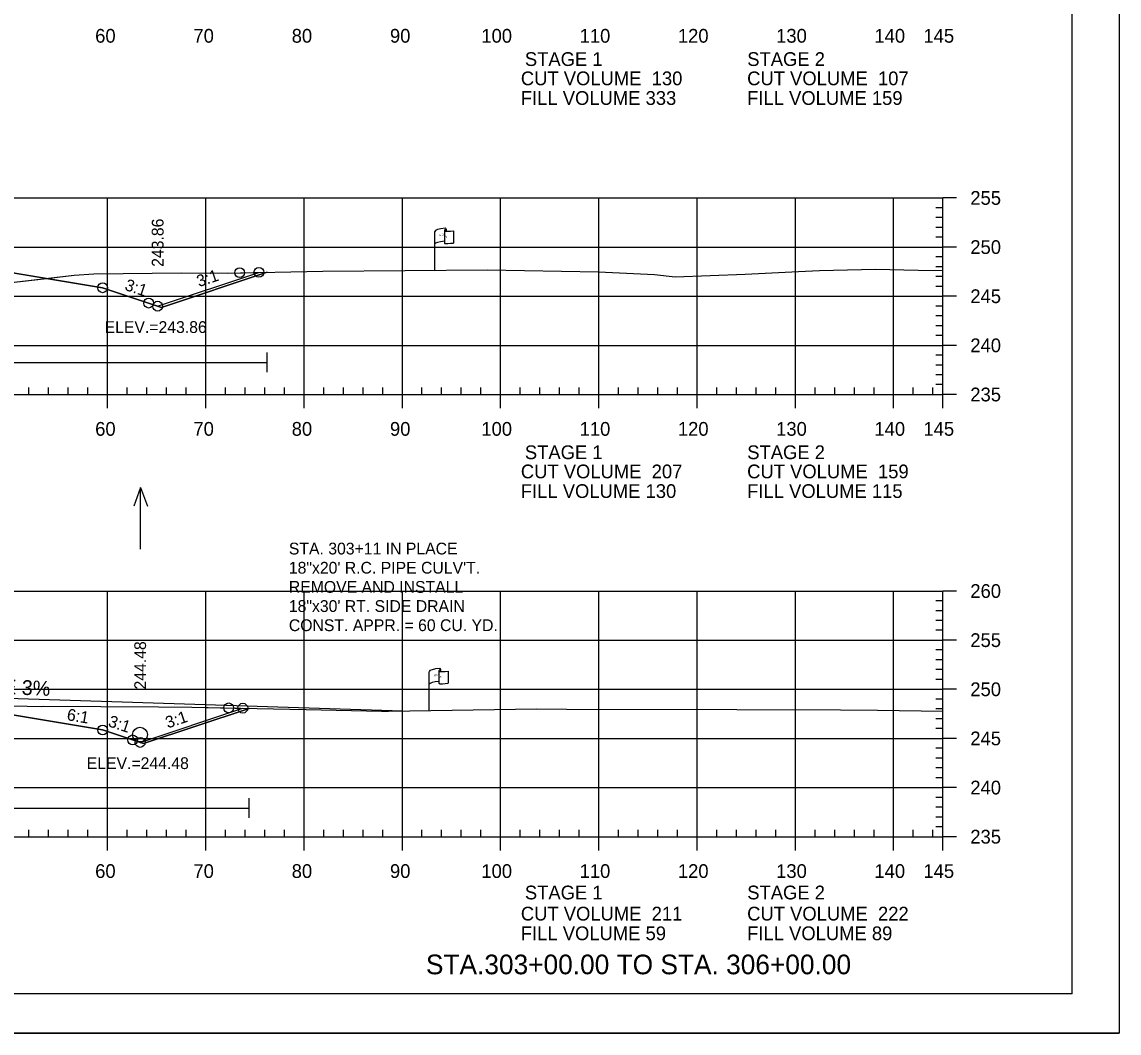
# Model space of a CAD drawing. Extents: x 1365647 to 1367999, y 387113 to 400173.
# Drawn here: x 1365945.4 to 1366057, y 397613 to 397715.9 of the extents above; entities that cross this region are included whole.
import ezdxf

# ---------------------------------------------------------------- set-up
doc = ezdxf.new("R2010")
doc.units = 0
for name, color, linetype in [('E_Existing ROW', 7, 'Continuous'), ('R_Axis', 7, 'Continuous'), ('R_Axis Annot', 7, 'Continuous'), ('R_Border', 7, 'Continuous'), ('R_Border Notes', 7, 'Continuous'), ('R_Contours', 7, 'Continuous'), ('R_Draft', 7, 'Continuous'), ('R_Drive', 7, 'Continuous'), ('R_Exist Surface', 7, 'Continuous'), ('R_Fin Surface', 7, 'Continuous'), ('R_Fin Surface Annot', 7, 'Continuous'), ('R_Grid', 7, 'Continuous'), ('R_No Plot', 7, 'Continuous'), ('R_Proposed Const Limits', 7, 'Continuous'), ('R_Water', 7, 'Continuous'), ('R_Water Annot', 7, 'Continuous')]:
    doc.layers.add(name, color=color, linetype=linetype)

msp = doc.modelspace()

# ---------------------------------------------------------------- linework, layer by layer
at = {"layer": 'E_Existing ROW'}
for p, q in [((1365988.54, 397694.78), (1365988.54, 397694.54)), ((1365987.38, 397690.58), (1365987.38, 397694.53)), ((1365988.37, 397694.63), (1365988.37, 397694.61)), ((1365988.37, 397694.61), (1365988.37, 397693.39)), ((1365989.31, 397694.59), (1365989.31, 397693.35)), ((1365986.82, 397645.78), (1365986.82, 397649.73)), ((1365987.82, 397649.83), (1365987.82, 397649.82)), ((1365987.82, 397649.82), (1365987.82, 397648.59)), ((1365987.98, 397649.99), (1365987.98, 397649.75)), ((1365988.75, 397649.79), (1365988.75, 397648.55))]:
    msp.add_line(p, q, dxfattribs=at)
for centre, radius, start, end in [((1365988.46, 397694.78), 0.0783, 263.0712, 93.9564), ((1365988.45, 397694.63), 0.078, 88.6458, 274.2828), ((1365988.45, 397693.39), 0.0783, 180, 273.9564), ((1365987.89, 397649.83), 0.078, 88.6458, 274.2828), ((1365987.9, 397649.99), 0.0783, 263.0712, 93.9564), ((1365987.89, 397648.59), 0.0783, 180, 273.9564)]:
    msp.add_arc(centre, radius, start, end, dxfattribs=at)
for centre, major_axis, ratio, start_param, end_param in [((1365988.96, 397694.58), (-1.58, -0.04), 0.19887, 5.030368, 6.283185), ((1365989.66, 397694.69), (-1.23, -0.13), 0.052933, 0.159456, 1.268315), ((1365988.95, 397693.26), (-1.58, -0.04), 0.19887, 5.083035, 6.194897), ((1365989.66, 397693.45), (-1.23, -0.13), 0.052933, 0.159456, 1.268315), ((1365988.4, 397649.78), (-1.58, -0.04), 0.19887, 5.030368, 6.283185), ((1365989.11, 397649.89), (-1.23, -0.13), 0.052933, 0.159456, 1.268315), ((1365988.4, 397648.46), (-1.58, -0.04), 0.19887, 5.083035, 6.194897), ((1365989.11, 397648.65), (-1.23, -0.13), 0.052933, 0.159456, 1.268315)]:
    msp.add_ellipse(centre, major_axis=major_axis, ratio=ratio, start_param=start_param, end_param=end_param, dxfattribs=at)
at = {"layer": 'R_Axis'}
for p, q in [((1366039.09, 397677.94), (1366039.09, 397697.94)), ((1366040.49, 397697.94), (1366039.09, 397697.94)), ((1366039.09, 397696.94), (1366038.39, 397696.94)), ((1366039.09, 397695.94), (1366038.39, 397695.94)), ((1366039.09, 397694.94), (1366038.39, 397694.94)), ((1366039.09, 397693.94), (1366038.39, 397693.94)), ((1366040.49, 397692.94), (1366039.09, 397692.94)), ((1366039.09, 397691.94), (1366038.39, 397691.94)), ((1366039.09, 397690.94), (1366038.39, 397690.94)), ((1366039.09, 397689.94), (1366038.39, 397689.94)), ((1366039.09, 397688.94), (1366038.39, 397688.94)), ((1366040.49, 397687.94), (1366039.09, 397687.94)), ((1366039.09, 397686.94), (1366038.39, 397686.94)), ((1366039.09, 397685.94), (1366038.39, 397685.94)), ((1366039.09, 397684.94), (1366038.39, 397684.94)), ((1366039.09, 397683.94), (1366038.39, 397683.94)), ((1366040.49, 397682.94), (1366039.09, 397682.94)), ((1366039.09, 397681.94), (1366038.39, 397681.94)), ((1366039.09, 397680.94), (1366038.39, 397680.94)), ((1366039.09, 397679.94), (1366038.39, 397679.94)), ((1365946.09, 397677.94), (1365946.09, 397678.64)), ((1365948.09, 397677.94), (1365948.09, 397678.64)), ((1365950.09, 397677.94), (1365950.09, 397678.64)), ((1365952.09, 397677.94), (1365952.09, 397678.64)), ((1365956.09, 397677.94), (1365956.09, 397678.64)), ((1365958.09, 397677.94), (1365958.09, 397678.64)), ((1365960.09, 397677.94), (1365960.09, 397678.64)), ((1365962.09, 397677.94), (1365962.09, 397678.64)), ((1365966.09, 397677.94), (1365966.09, 397678.64)), ((1365968.09, 397677.94), (1365968.09, 397678.64)), ((1365970.09, 397677.94), (1365970.09, 397678.64)), ((1365972.09, 397677.94), (1365972.09, 397678.64)), ((1365976.09, 397677.94), (1365976.09, 397678.64)), ((1365978.09, 397677.94), (1365978.09, 397678.64)), ((1365980.09, 397677.94), (1365980.09, 397678.64)), ((1365982.09, 397677.94), (1365982.09, 397678.64)), ((1365986.09, 397677.94), (1365986.09, 397678.64)), ((1365988.09, 397677.94), (1365988.09, 397678.64)), ((1365990.09, 397677.94), (1365990.09, 397678.64)), ((1365992.09, 397677.94), (1365992.09, 397678.64)), ((1365996.09, 397677.94), (1365996.09, 397678.64)), ((1365998.09, 397677.94), (1365998.09, 397678.64)), ((1366000.09, 397677.94), (1366000.09, 397678.64)), ((1366002.09, 397677.94), (1366002.09, 397678.64)), ((1366006.09, 397677.94), (1366006.09, 397678.64)), ((1366008.09, 397677.94), (1366008.09, 397678.64)), ((1366010.09, 397677.94), (1366010.09, 397678.64)), ((1366012.09, 397677.94), (1366012.09, 397678.64)), ((1366016.09, 397677.94), (1366016.09, 397678.64)), ((1366018.09, 397677.94), (1366018.09, 397678.64)), ((1366020.09, 397677.94), (1366020.09, 397678.64)), ((1366022.09, 397677.94), (1366022.09, 397678.64)), ((1366026.09, 397677.94), (1366026.09, 397678.64)), ((1366028.09, 397677.94), (1366028.09, 397678.64)), ((1366030.09, 397677.94), (1366030.09, 397678.64)), ((1366032.09, 397677.94), (1366032.09, 397678.64)), ((1366036.09, 397677.94), (1366036.09, 397678.64)), ((1366038.09, 397677.94), (1366038.09, 397678.64)), ((1366039.09, 397678.94), (1366038.39, 397678.94)), ((1365749.09, 397677.94), (1366039.09, 397677.94)), ((1365954.09, 397676.54), (1365954.09, 397677.94)), ((1365964.09, 397676.54), (1365964.09, 397677.94)), ((1365974.09, 397676.54), (1365974.09, 397677.94)), ((1365984.09, 397676.54), (1365984.09, 397677.94)), ((1365994.09, 397676.54), (1365994.09, 397677.94)), ((1366004.09, 397676.54), (1366004.09, 397677.94)), ((1366014.09, 397676.54), (1366014.09, 397677.94)), ((1366024.09, 397676.54), (1366024.09, 397677.94)), ((1366034.09, 397676.54), (1366034.09, 397677.94)), ((1366039.09, 397676.54), (1366039.09, 397677.94)), ((1366040.49, 397677.94), (1366039.09, 397677.94)), ((1366039.09, 397632.94), (1366039.09, 397657.94)), ((1366040.49, 397657.94), (1366039.09, 397657.94)), ((1366039.09, 397656.94), (1366038.39, 397656.94)), ((1366039.09, 397655.94), (1366038.39, 397655.94)), ((1366039.09, 397654.94), (1366038.39, 397654.94)), ((1366039.09, 397653.94), (1366038.39, 397653.94)), ((1366040.49, 397652.94), (1366039.09, 397652.94)), ((1366039.09, 397651.94), (1366038.39, 397651.94)), ((1366039.09, 397650.94), (1366038.39, 397650.94)), ((1366039.09, 397649.94), (1366038.39, 397649.94)), ((1366039.09, 397648.94), (1366038.39, 397648.94)), ((1366040.49, 397647.94), (1366039.09, 397647.94)), ((1366039.09, 397646.94), (1366038.39, 397646.94)), ((1366039.09, 397645.94), (1366038.39, 397645.94)), ((1366039.09, 397644.94), (1366038.39, 397644.94)), ((1366039.09, 397643.94), (1366038.39, 397643.94)), ((1366040.49, 397642.94), (1366039.09, 397642.94)), ((1366039.09, 397641.94), (1366038.39, 397641.94)), ((1366039.09, 397640.94), (1366038.39, 397640.94)), ((1366039.09, 397639.94), (1366038.39, 397639.94)), ((1366039.09, 397638.94), (1366038.39, 397638.94)), ((1366040.49, 397637.94), (1366039.09, 397637.94)), ((1366039.09, 397636.94), (1366038.39, 397636.94)), ((1366039.09, 397635.94), (1366038.39, 397635.94)), ((1366039.09, 397634.94), (1366038.39, 397634.94)), ((1365946.09, 397632.94), (1365946.09, 397633.64)), ((1365948.09, 397632.94), (1365948.09, 397633.64)), ((1365950.09, 397632.94), (1365950.09, 397633.64)), ((1365952.09, 397632.94), (1365952.09, 397633.64)), ((1365956.09, 397632.94), (1365956.09, 397633.64)), ((1365958.09, 397632.94), (1365958.09, 397633.64)), ((1365960.09, 397632.94), (1365960.09, 397633.64)), ((1365962.09, 397632.94), (1365962.09, 397633.64)), ((1365966.09, 397632.94), (1365966.09, 397633.64)), ((1365968.09, 397632.94), (1365968.09, 397633.64)), ((1365970.09, 397632.94), (1365970.09, 397633.64)), ((1365972.09, 397632.94), (1365972.09, 397633.64)), ((1365976.09, 397632.94), (1365976.09, 397633.64)), ((1365978.09, 397632.94), (1365978.09, 397633.64)), ((1365980.09, 397632.94), (1365980.09, 397633.64)), ((1365982.09, 397632.94), (1365982.09, 397633.64)), ((1365986.09, 397632.94), (1365986.09, 397633.64)), ((1365988.09, 397632.94), (1365988.09, 397633.64)), ((1365990.09, 397632.94), (1365990.09, 397633.64)), ((1365992.09, 397632.94), (1365992.09, 397633.64)), ((1365996.09, 397632.94), (1365996.09, 397633.64)), ((1365998.09, 397632.94), (1365998.09, 397633.64)), ((1366000.09, 397632.94), (1366000.09, 397633.64)), ((1366002.09, 397632.94), (1366002.09, 397633.64)), ((1366006.09, 397632.94), (1366006.09, 397633.64)), ((1366008.09, 397632.94), (1366008.09, 397633.64)), ((1366010.09, 397632.94), (1366010.09, 397633.64)), ((1366012.09, 397632.94), (1366012.09, 397633.64)), ((1366016.09, 397632.94), (1366016.09, 397633.64)), ((1366018.09, 397632.94), (1366018.09, 397633.64)), ((1366020.09, 397632.94), (1366020.09, 397633.64)), ((1366022.09, 397632.94), (1366022.09, 397633.64)), ((1366026.09, 397632.94), (1366026.09, 397633.64)), ((1366028.09, 397632.94), (1366028.09, 397633.64)), ((1366030.09, 397632.94), (1366030.09, 397633.64)), ((1366032.09, 397632.94), (1366032.09, 397633.64)), ((1366036.09, 397632.94), (1366036.09, 397633.64)), ((1366038.09, 397632.94), (1366038.09, 397633.64)), ((1366039.09, 397633.94), (1366038.39, 397633.94)), ((1365749.09, 397632.94), (1366039.09, 397632.94)), ((1365954.09, 397631.54), (1365954.09, 397632.94)), ((1365964.09, 397631.54), (1365964.09, 397632.94)), ((1365974.09, 397631.54), (1365974.09, 397632.94)), ((1365984.09, 397631.54), (1365984.09, 397632.94)), ((1365994.09, 397631.54), (1365994.09, 397632.94)), ((1366004.09, 397631.54), (1366004.09, 397632.94)), ((1366014.09, 397631.54), (1366014.09, 397632.94)), ((1366024.09, 397631.54), (1366024.09, 397632.94)), ((1366034.09, 397631.54), (1366034.09, 397632.94)), ((1366039.09, 397631.54), (1366039.09, 397632.94)), ((1366040.49, 397632.94), (1366039.09, 397632.94))]:
    msp.add_line(p, q, dxfattribs=at)
at = {"layer": 'R_Border'}
for q in [(1366052.27, 397822.4), (1365736.09, 397616.94)]:
    msp.add_line((1366052.27, 397616.94), q, dxfattribs=at)
at = {"layer": 'R_Contours'}
for points in [[(1365913.95, 397691.26), (1365914.58, 397690.89), (1365916.86, 397689.62), (1365920.73, 397688.86), (1365920.92, 397688.83), (1365921.11, 397688.8), (1365927.47, 397688.18), (1365933.17, 397688.25), (1365936.17, 397688.28), (1365940.56, 397688.88), (1365941.36, 397688.97), (1365942.79, 397689.17), (1365947.89, 397689.75), (1365941.78, 397690.77), (1365925.59, 397691.09)], [(1365947.89, 397689.75), (1365950.68, 397690.07), (1365952.68, 397690.21), (1365961.62, 397690.32), (1365966.26, 397690.3), (1365970.34, 397690.38), (1365959.59, 397686.8), (1365953.59, 397688.8)]]:
    msp.add_lwpolyline(points, close=True, dxfattribs=at)
msp.add_lwpolyline([(1365942.99, 397646.3), (1365947.36, 397646.19), (1365947.53, 397646.22), (1365959.26, 397646.17), (1365962.68, 397646.13), (1365968.49, 397646), (1365957.74, 397642.42), (1365953.59, 397643.8), (1365940.72, 397645.95)], dxfattribs=at)
at = {"layer": 'R_Drive'}
msp.add_line((1365938.43, 397647.2), (1365984.09, 397645.74), dxfattribs=at)
at = {"layer": 'R_Exist Surface'}
for points in [[(1365942.79, 397689.17), (1365950.68, 397690.07), (1365952.68, 397690.21), (1365961.62, 397690.32), (1365966.26, 397690.3), (1365975.99, 397690.5), (1365992.74, 397690.62), (1366004.06, 397690.41), (1366009.74, 397690.15), (1366011.86, 397689.92), (1366018.97, 397690.19), (1366024.39, 397690.45), (1366026.54, 397690.56), (1366032.25, 397690.71), (1366036.57, 397690.6), (1366039.09, 397690.55)], [(1365942.99, 397646.3), (1365947.36, 397646.19), (1365947.53, 397646.22), (1365959.26, 397646.17), (1365962.68, 397646.13), (1365974.31, 397645.88), (1365981.96, 397645.73), (1365982.37, 397645.71), (1365982.69, 397645.72), (1365997.76, 397645.96), (1366000.81, 397645.91), (1366018.12, 397645.9), (1366028.68, 397645.86), (1366032.43, 397645.83), (1366039.09, 397645.72)]]:
    msp.add_lwpolyline(points, dxfattribs=at)
at = {"layer": 'R_Fin Surface'}
for points in [[(1365826.35, 397691.2), (1365834.59, 397688.45), (1365847.47, 397690.6), (1365856.59, 397692.12), (1365862.59, 397692.36), (1365864.59, 397692.4), (1365894.09, 397692.99), (1365923.59, 397692.58), (1365925.59, 397692.55), (1365931.59, 397692.47), (1365941.78, 397690.77), (1365953.59, 397688.8), (1365959.59, 397686.8), (1365970.34, 397690.38)], [(1365823.46, 397647.51), (1365834.59, 397643.8), (1365847.47, 397645.95), (1365856.59, 397647.47), (1365862.59, 397647.71), (1365864.59, 397647.75), (1365894.09, 397648.34), (1365923.59, 397647.75), (1365925.59, 397647.71), (1365931.59, 397647.47), (1365940.72, 397645.95), (1365953.59, 397643.8), (1365957.74, 397642.42), (1365968.49, 397646)]]:
    msp.add_lwpolyline(points, dxfattribs=at)
at = {"layer": 'R_Grid'}
for p, q in [((1365749.09, 397697.94), (1366039.09, 397697.94)), ((1365954.09, 397677.94), (1365954.09, 397697.94)), ((1365964.09, 397677.94), (1365964.09, 397697.94)), ((1365974.09, 397677.94), (1365974.09, 397697.94)), ((1365984.09, 397677.94), (1365984.09, 397697.94)), ((1365994.09, 397677.94), (1365994.09, 397697.94)), ((1366004.09, 397677.94), (1366004.09, 397697.94)), ((1366014.09, 397677.94), (1366014.09, 397697.94)), ((1366024.09, 397677.94), (1366024.09, 397697.94)), ((1366034.09, 397677.94), (1366034.09, 397697.94)), ((1366039.09, 397677.94), (1366039.09, 397697.94)), ((1365749.09, 397692.94), (1366039.09, 397692.94)), ((1365749.09, 397687.94), (1366039.09, 397687.94)), ((1365749.09, 397682.94), (1366039.09, 397682.94)), ((1365749.09, 397677.94), (1366039.09, 397677.94)), ((1365749.09, 397657.94), (1366039.09, 397657.94)), ((1365954.09, 397632.94), (1365954.09, 397657.94)), ((1365964.09, 397632.94), (1365964.09, 397657.94)), ((1365974.09, 397632.94), (1365974.09, 397657.94)), ((1365984.09, 397632.94), (1365984.09, 397657.94)), ((1365994.09, 397632.94), (1365994.09, 397657.94)), ((1366004.09, 397632.94), (1366004.09, 397657.94)), ((1366014.09, 397632.94), (1366014.09, 397657.94)), ((1366024.09, 397632.94), (1366024.09, 397657.94)), ((1366034.09, 397632.94), (1366034.09, 397657.94)), ((1366039.09, 397632.94), (1366039.09, 397657.94)), ((1365749.09, 397652.94), (1366039.09, 397652.94)), ((1365749.09, 397647.94), (1366039.09, 397647.94)), ((1365749.09, 397642.94), (1366039.09, 397642.94)), ((1365749.09, 397637.94), (1366039.09, 397637.94)), ((1365749.09, 397632.94), (1366039.09, 397632.94))]:
    msp.add_line(p, q, dxfattribs=at)
at = {"layer": 'R_No Plot'}
msp.add_line((1365723.69, 397612.96), (1366057.03, 397612.96), dxfattribs=at)
msp.add_lwpolyline([(1365723.69, 397826.3), (1366057.03, 397826.3), (1366057.03, 397612.96), (1365723.69, 397612.96)], close=True, dxfattribs=at)
for centre in [(1365967.53, 397690.33), (1365969.49, 397690.37), (1365953.59, 397688.8), (1365953.59, 397688.8), (1365953.59, 397688.8), (1365953.59, 397688.8), (1365953.59, 397688.8), (1365958.27, 397687.24), (1365959.19, 397686.93), (1365966.42, 397646.05), (1365967.86, 397646.02), (1365953.59, 397643.8), (1365953.59, 397643.8), (1365956.64, 397642.79), (1365957.41, 397642.53)]:
    msp.add_circle(centre, 0.5, dxfattribs=at)
at = {"layer": 'R_Proposed Const Limits'}
for points in [[(1365959.19, 397686.93), (1365969.49, 397690.37)], [(1365957.41, 397642.53), (1365967.86, 397646.02)]]:
    msp.add_lwpolyline(points, dxfattribs=at)
at = {"layer": 'R_Water'}
for p, q in [((1365970.34, 397680.2), (1365970.34, 397682.2)), ((1365881.85, 397681.2), (1365970.34, 397681.2)), ((1365968.49, 397634.85), (1365968.49, 397636.85)), ((1365882.06, 397635.85), (1365968.49, 397635.85))]:
    msp.add_line(p, q, dxfattribs=at)
msp.add_circle((1365957.39, 397643.33), 0.75, dxfattribs=at)
at = {"layer": 'R_Water Annot'}
for p, q in [((1365957.45, 397668.48), (1365956.75, 397666.56)), ((1365957.45, 397662.2), (1365957.45, 397668.48)), ((1365957.45, 397668.48), (1365958.15, 397666.56))]:
    msp.add_line(p, q, dxfattribs=at)

# ---------------------------------------------------------------- texts
at = {"layer": 'E_Existing ROW'}
for s, height, rotation, p in [('R ', 0.2, 9.9884, (1365987.89, 397694.04)), (' O', 0.2, 9.9884, (1365988.04, 397694.08)), ('W', 0.2, 351.1788, (1365988.37, 397693.91)), ('DWB 11-9-07', 0.001, 90, (1365988.54, 397694.54)), ('DWB 11-9-07', 0.001, 5.0717, (1365989.3, 397693.35)), ('DWB 11-9-07', 0.001, 90, (1365987.37, 397690.58)), ('R ', 0.2, 9.9884, (1365987.34, 397649.24)), (' O', 0.2, 9.9884, (1365987.48, 397649.28)), ('W', 0.2, 351.1788, (1365987.81, 397649.11)), ('DWB 11-9-07', 0.001, 90, (1365987.98, 397649.75)), ('DWB 11-9-07', 0.001, 5.0717, (1365988.74, 397648.55)), ('DWB 11-9-07', 0.001, 90, (1365986.82, 397645.78))]:
    msp.add_text(s, height=height, rotation=rotation, dxfattribs=at).set_placement(p)
at = {"layer": 'R_Axis Annot'}
for s, p in [('60', (1365952.83, 397713.74)), ('70', (1365962.83, 397713.74)), ('80', (1365972.83, 397713.74)), ('90', (1365982.83, 397713.74)), ('100', (1365992.13, 397713.74)), ('110', (1366002.13, 397713.74)), ('120', (1366012.13, 397713.74)), ('130', (1366022.13, 397713.74)), ('140', (1366032.13, 397713.74)), ('145', (1366037.12, 397713.74)), ('STAGE 1', (1365996.56, 397711.37)), ('STAGE 2', (1366019.19, 397711.37)), ('CUT VOLUME  130', (1365996.15, 397709.41)), ('CUT VOLUME  107', (1366019.18, 397709.41)), ('FILL VOLUME 333', (1365996.15, 397707.41)), ('FILL VOLUME 159', (1366019.18, 397707.41)), ('255', (1366041.89, 397697.24)), ('250', (1366041.89, 397692.24)), ('245', (1366041.89, 397687.24)), ('240', (1366041.89, 397682.24)), ('235', (1366041.89, 397677.24)), ('60', (1365952.83, 397673.74)), ('70', (1365962.83, 397673.74)), ('80', (1365972.83, 397673.74)), ('90', (1365982.83, 397673.74)), ('100', (1365992.13, 397673.74)), ('110', (1366002.13, 397673.74)), ('120', (1366012.13, 397673.74)), ('130', (1366022.13, 397673.74)), ('140', (1366032.13, 397673.74)), ('145', (1366037.12, 397673.74)), ('STAGE 1', (1365996.56, 397671.36)), ('STAGE 2', (1366019.19, 397671.36)), ('CUT VOLUME  207', (1365996.15, 397669.41)), ('CUT VOLUME  159', (1366019.18, 397669.41)), ('FILL VOLUME 130', (1365996.15, 397667.41)), ('FILL VOLUME 115', (1366019.18, 397667.41)), ('260', (1366041.89, 397657.24)), ('255', (1366041.89, 397652.24)), ('250', (1366041.89, 397647.24)), ('245', (1366041.89, 397642.24)), ('240', (1366041.89, 397637.24)), ('235', (1366041.89, 397632.24)), ('60', (1365952.83, 397628.74)), ('70', (1365962.83, 397628.74)), ('80', (1365972.83, 397628.74)), ('90', (1365982.83, 397628.74)), ('100', (1365992.13, 397628.74)), ('110', (1366002.13, 397628.74)), ('120', (1366012.13, 397628.74)), ('130', (1366022.13, 397628.74)), ('140', (1366032.13, 397628.74)), ('145', (1366037.12, 397628.74)), ('STAGE 1', (1365996.56, 397626.56)), ('STAGE 2', (1366019.19, 397626.56)), ('CUT VOLUME  211', (1365996.15, 397624.41)), ('CUT VOLUME  222', (1366019.18, 397624.41)), ('FILL VOLUME 59', (1365996.15, 397622.41)), ('FILL VOLUME 89', (1366019.18, 397622.41))]:
    msp.add_text(s, height=1.4, dxfattribs=at).set_placement(p)
at = {"layer": 'R_Border Notes'}
for s, p in [('ELEV.=243.86', (1365953.79, 397684.2)), ('ELEV.=244.48', (1365951.97, 397639.82))]:
    msp.add_text(s, height=1.2, dxfattribs=at).set_placement(p)
at = {"layer": 'R_Draft'}
for s, p in [('STA. 303+11 IN PLACE', (1365972.54, 397661.66)), ('18"x20\' R.C. PIPE CULV\'T.', (1365972.54, 397659.71)), ('REMOVE AND INSTALL ', (1365972.54, 397657.76)), ('18"x30\' RT. SIDE DRAIN', (1365972.54, 397655.81)), ('CONST. APPR. = 60 CU. YD.', (1365972.54, 397653.86))]:
    msp.add_text(s, height=1.2, rotation=360, dxfattribs=at).set_placement(p)
msp.add_text('STA.303+00.00 TO STA. 306+00.00', height=2, dxfattribs=at).set_placement((1365986.49, 397618.94))
at = {"layer": 'R_Drive'}
msp.add_text('DRIVE 3%', height=1.5, rotation=357.5565, dxfattribs=at).set_placement((1365938.65, 397647.67))
at = {"layer": 'R_Fin Surface Annot'}
for s, rotation, p in [('243.86', 90, (1365959.79, 397690.93)), ('3:1', 18.4349, (1365963.39, 397688.86)), ('3:1', 341.5651, (1365955.76, 397688.6)), ('244.48', 90, (1365958.01, 397647.92)), ('6:1', 350.5377, (1365949.89, 397644.81)), ('3:1', 18.4349, (1365960.22, 397643.95)), ('3:1', 341.5651, (1365954.07, 397644.2))]:
    msp.add_text(s, height=1.2, rotation=rotation, dxfattribs=at).set_placement(p)

doc.saveas('drawing.dxf')
